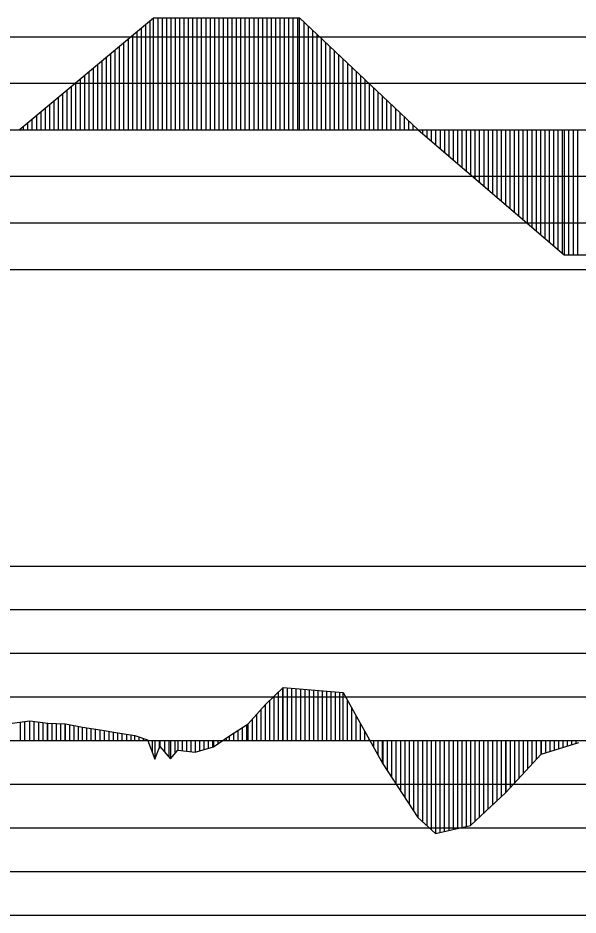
# Model space of a CAD drawing. Extents: x 2 to 10148, y 0 to 380.
# Drawn here: x 9009.6 to 9041.7, y 232 to 283.4 of the extents above; entities that cross this region are included whole.
import ezdxf

# ---------------------------------------------------------------- set-up
doc = ezdxf.new("R2010")
doc.units = 0
for name, color, linetype in [('POSUN_CARA', 7, 'Continuous'), ('POSUN_RASTR', 7, 'Continuous'), ('ZRYCHL_CARA', 7, 'Continuous'), ('ZRYCHL_RASTR', 7, 'Continuous')]:
    doc.layers.add(name, color=color, linetype=linetype)

msp = doc.modelspace()

# ---------------------------------------------------------------- linework, layer by layer
at = {"layer": 'POSUN_CARA'}
for p, q in [((9023.773, 244.06), (9024.791, 245.046)), ((9024.523, 242), (9024.523, 244.786)), ((9024.773, 242), (9024.773, 245.028)), ((9024.791, 245.046), (9028.218, 244.745)), ((9024.791, 242), (9024.791, 245.046)), ((9025.041, 242), (9025.041, 245.024)), ((9025.291, 242), (9025.291, 245.002)), ((9025.541, 242), (9025.541, 244.98)), ((9025.791, 242), (9025.791, 244.958)), ((9026.041, 242), (9026.041, 244.936)), ((9026.291, 242), (9026.291, 244.914)), ((9026.541, 242), (9026.541, 244.892)), ((9026.791, 242), (9026.791, 244.87)), ((9027.041, 242), (9027.041, 244.848)), ((9027.291, 242), (9027.291, 244.826)), ((9027.541, 242), (9027.541, 244.804)), ((9027.791, 242), (9027.791, 244.782)), ((9028.041, 242), (9028.041, 244.76)), ((9028.218, 244.745), (9030.5, 240.671)), ((9028.218, 242), (9028.218, 244.745)), ((9024.023, 242), (9024.023, 244.302)), ((9024.273, 242), (9024.273, 244.544)), ((9028.468, 242), (9028.468, 244.298)), ((9022.782, 242.961), (9023.773, 244.06)), ((9023.532, 242), (9023.532, 243.792)), ((9023.773, 242), (9023.773, 244.06)), ((9028.718, 242), (9028.718, 243.852)), ((9023.032, 242), (9023.032, 243.238)), ((9023.282, 242), (9023.282, 243.515)), ((9028.968, 242), (9028.968, 243.406)), ((9009.27, 243.003), (9010.282, 243.139)), ((9009.746, 242), (9009.742, 243.066)), ((9009.99, 242), (9009.99, 243.1)), ((9010.282, 243.139), (9011.299, 242.987)), ((9010.282, 242), (9010.282, 243.139)), ((9010.532, 242), (9010.532, 243.102)), ((9010.782, 242), (9010.782, 243.064)), ((9011.032, 242), (9011.032, 243.027)), ((9011.282, 242), (9011.282, 242.989)), ((9011.299, 242.987), (9012.319, 242.965)), ((9011.299, 242), (9011.299, 242.987)), ((9011.549, 242), (9011.549, 242.981)), ((9011.799, 242), (9011.799, 242.976)), ((9012.049, 242), (9012.049, 242.971)), ((9012.299, 242), (9012.299, 242.965)), ((9012.319, 242.965), (9013.297, 242.761)), ((9012.319, 242), (9012.319, 242.965)), ((9012.569, 242), (9012.569, 242.913)), ((9012.819, 242), (9012.819, 242.86)), ((9013.069, 242), (9013.069, 242.808)), ((9013.297, 242.761), (9014.312, 242.608)), ((9013.297, 242), (9013.297, 242.761)), ((9013.547, 242), (9013.547, 242.723)), ((9013.797, 242), (9013.797, 242.686)), ((9014.047, 242), (9014.047, 242.648)), ((9021.71, 242.266), (9022.782, 242.961)), ((9022.46, 242), (9022.46, 242.753)), ((9022.71, 242), (9022.71, 242.915)), ((9022.782, 242), (9022.782, 242.961)), ((9029.218, 242), (9029.218, 242.959)), ((9014.297, 242), (9014.297, 242.611)), ((9014.312, 242.608), (9015.324, 242.441)), ((9014.312, 242), (9014.312, 242.608)), ((9014.562, 242), (9014.562, 242.567)), ((9014.812, 242), (9014.812, 242.526)), ((9015.062, 242), (9015.062, 242.484)), ((9015.312, 242), (9015.312, 242.443)), ((9015.324, 242.441), (9016.291, 242.291)), ((9015.324, 242), (9015.324, 242.441)), ((9015.574, 242), (9015.574, 242.402)), ((9015.824, 242), (9015.824, 242.363)), ((9016.074, 242), (9016.074, 242.325)), ((9016.291, 242.291), (9017.025, 242.05)), ((9016.291, 242), (9016.291, 242.291)), ((9016.541, 242), (9016.541, 242.209)), ((9020.795, 241.635), (9021.71, 242.266)), ((9021.545, 242), (9021.545, 242.152)), ((9021.71, 242), (9021.71, 242.266)), ((9021.96, 242), (9021.96, 242.428)), ((9022.21, 242), (9022.21, 242.59)), ((9029.468, 242), (9029.468, 242.513)), ((9016.791, 242), (9016.791, 242.126)), ((9017.025, 242.05), (9017.44, 240.941)), ((9017.025, 242), (9017.025, 242.05)), ((9017.275, 242), (9017.275, 241.381)), ((9017.44, 242), (9017.44, 240.941)), ((9017.44, 240.941), (9017.732, 241.655)), ((9017.69, 242), (9017.69, 241.552)), ((9017.732, 242), (9017.732, 241.655)), ((9017.732, 241.655), (9018.339, 240.953)), ((9017.982, 242), (9017.982, 241.366)), ((9018.232, 242), (9018.232, 241.077)), ((9018.339, 242), (9018.339, 240.953)), ((9018.589, 242), (9018.589, 241.252)), ((9018.746, 242), (9018.746, 241.44)), ((9018.996, 242), (9018.996, 241.413)), ((9019.246, 242), (9019.246, 241.386)), ((9019.496, 242), (9019.496, 241.359)), ((9019.738, 242), (9019.738, 241.333)), ((9019.738, 241.333), (9020.795, 241.635)), ((9019.988, 242), (9019.988, 241.405)), ((9020.238, 242), (9020.238, 241.476)), ((9020.488, 242), (9020.488, 241.548)), ((9020.738, 242), (9020.738, 241.619)), ((9020.795, 242), (9020.795, 241.635)), ((9021.045, 242), (9021.045, 241.808)), ((9021.295, 242), (9021.295, 241.98)), ((9029.718, 242), (9029.718, 242.067)), ((9029.968, 242), (9029.968, 241.621)), ((9030.218, 242), (9030.218, 241.174)), ((9030.468, 242), (9030.468, 240.728)), ((9030.5, 242), (9030.5, 240.671)), ((9030.75, 242), (9030.75, 240.289)), ((9031, 242), (9031, 239.907)), ((9031.25, 242), (9031.25, 239.525)), ((9031.5, 242), (9031.5, 239.142)), ((9031.75, 242), (9031.75, 238.76)), ((9032, 242), (9032, 238.378)), ((9032.25, 242), (9032.25, 237.996)), ((9032.5, 242), (9032.5, 237.614)), ((9032.511, 242), (9032.511, 237.596)), ((9032.761, 242), (9032.761, 237.366)), ((9033.011, 242), (9033.011, 237.136)), ((9033.261, 242), (9033.261, 236.906)), ((9033.511, 242), (9033.511, 236.675)), ((9033.519, 242), (9033.519, 236.668)), ((9033.769, 242), (9033.769, 236.725)), ((9034.019, 242), (9034.019, 236.783)), ((9034.269, 242), (9034.269, 236.841)), ((9034.519, 242), (9034.519, 236.899)), ((9034.769, 242), (9034.769, 236.956)), ((9035.019, 242), (9035.019, 237.014)), ((9035.269, 242), (9035.269, 237.072)), ((9035.519, 242), (9035.519, 237.13)), ((9035.521, 242), (9035.521, 237.13)), ((9035.771, 242), (9035.771, 237.364)), ((9036.021, 242), (9036.021, 237.598)), ((9036.271, 242), (9036.271, 237.832)), ((9036.521, 242), (9036.521, 238.066)), ((9036.771, 242), (9036.771, 238.3)), ((9037.021, 242), (9037.021, 238.534)), ((9037.271, 242), (9037.271, 238.768)), ((9037.521, 242), (9037.521, 239.002)), ((9037.54, 242), (9037.54, 239.02)), ((9037.79, 242), (9037.79, 239.292)), ((9038.04, 242), (9038.04, 239.563)), ((9038.29, 242), (9038.29, 239.835)), ((9038.54, 242), (9038.54, 240.107)), ((9038.79, 242), (9038.79, 240.379)), ((9039.04, 242), (9039.04, 240.65)), ((9039.29, 242), (9039.29, 240.922)), ((9039.54, 242), (9039.54, 241.194)), ((9039.559, 242), (9039.559, 241.214)), ((9039.559, 241.214), (9041.719, 241.883)), ((9039.809, 242), (9039.809, 241.292)), ((9040.059, 242), (9040.059, 241.369)), ((9040.309, 242), (9040.309, 241.446)), ((9040.559, 242), (9040.559, 241.524)), ((9040.809, 242), (9040.809, 241.601)), ((9041.059, 242), (9041.059, 241.678)), ((9041.309, 242), (9041.309, 241.756)), ((9041.559, 242), (9041.559, 241.833)), ((9018.339, 240.953), (9018.746, 241.44)), ((9018.746, 241.44), (9019.738, 241.333)), ((9037.54, 239.02), (9039.559, 241.214)), ((9030.5, 240.671), (9032.511, 237.596)), ((9035.521, 237.13), (9037.54, 239.02)), ((9032.511, 237.596), (9033.519, 236.668)), ((9033.519, 236.668), (9035.521, 237.13))]:
    msp.add_line(p, q, dxfattribs=at)
at = {"layer": 'POSUN_RASTR'}
for p, q in [((8932, 252), (9128, 252)), ((8932, 249.5), (9128, 249.5)), ((8932, 247), (9128, 247)), ((8932, 244.5), (9128, 244.5)), ((8072.18, 242), (9138.147, 242)), ((8932, 239.5), (9128, 239.5)), ((8932, 237), (9128, 237)), ((8932, 234.5), (9128, 234.5)), ((8932, 232), (9128, 232))]:
    msp.add_line(p, q, dxfattribs=at)
at = {"layer": 'ZRYCHL_CARA'}
for p, q in [((9009.669, 277), (9017.369, 283.407)), ((9017.369, 277), (9017.369, 283.407)), ((9017.369, 283.407), (9025.733, 283.407)), ((9017.619, 277), (9017.619, 283.407)), ((9017.869, 277), (9017.869, 283.407)), ((9018.119, 277), (9018.119, 283.407)), ((9018.369, 277), (9018.369, 283.407)), ((9018.619, 277), (9018.619, 283.407)), ((9018.869, 277), (9018.869, 283.407)), ((9019.119, 277), (9019.119, 283.407)), ((9019.369, 277), (9019.369, 283.407)), ((9019.619, 277), (9019.619, 283.407)), ((9019.869, 277), (9019.869, 283.407)), ((9020.119, 277), (9020.119, 283.407)), ((9020.369, 277), (9020.369, 283.407)), ((9020.619, 277), (9020.619, 283.407)), ((9020.869, 277), (9020.869, 283.407)), ((9021.119, 277), (9021.119, 283.407)), ((9021.369, 277), (9021.369, 283.407)), ((9021.619, 277), (9021.619, 283.407)), ((9021.869, 277), (9021.869, 283.407)), ((9022.119, 277), (9022.119, 283.407)), ((9022.369, 277), (9022.369, 283.407)), ((9022.619, 277), (9022.619, 283.407)), ((9022.869, 277), (9022.869, 283.407)), ((9023.119, 277), (9023.119, 283.407)), ((9023.369, 277), (9023.369, 283.407)), ((9023.619, 277), (9023.619, 283.407)), ((9023.869, 277), (9023.869, 283.407)), ((9024.119, 277), (9024.119, 283.407)), ((9024.369, 277), (9024.369, 283.407)), ((9024.619, 277), (9024.619, 283.407)), ((9024.869, 277), (9024.869, 283.407)), ((9025.119, 277), (9025.119, 283.407)), ((9025.369, 277), (9025.369, 283.407)), ((9025.619, 277), (9025.619, 283.407)), ((9025.733, 277), (9025.733, 283.407)), ((9025.733, 283.407), (9032.524, 277)), ((9016.669, 277), (9016.669, 282.825)), ((9016.919, 277), (9016.919, 283.033)), ((9017.169, 277), (9017.169, 283.241)), ((9025.983, 277), (9025.983, 283.172)), ((9026.233, 277), (9026.233, 282.936)), ((9016.169, 277), (9016.169, 282.409)), ((9016.419, 277), (9016.419, 282.617)), ((9026.483, 277), (9026.483, 282.7)), ((9026.733, 277), (9026.733, 282.464)), ((9026.983, 277), (9026.983, 282.228)), ((9015.419, 277), (9015.419, 281.785)), ((9015.669, 277), (9015.669, 281.993)), ((9015.919, 277), (9015.919, 282.201)), ((9027.233, 277), (9027.233, 281.992)), ((9027.483, 277), (9027.483, 281.756)), ((9014.919, 277), (9014.919, 281.369)), ((9015.169, 277), (9015.169, 281.577)), ((9027.733, 277), (9027.733, 281.52)), ((9027.983, 277), (9027.983, 281.285)), ((9014.169, 277), (9014.169, 280.745)), ((9014.419, 277), (9014.419, 280.953)), ((9014.669, 277), (9014.669, 281.161)), ((9028.233, 277), (9028.233, 281.049)), ((9028.483, 277), (9028.483, 280.813)), ((9013.669, 277), (9013.669, 280.329)), ((9013.919, 277), (9013.919, 280.537)), ((9028.733, 277), (9028.733, 280.577)), ((9028.983, 277), (9028.983, 280.341)), ((9012.919, 277), (9012.919, 279.704)), ((9013.169, 277), (9013.169, 279.912)), ((9013.419, 277), (9013.419, 280.12)), ((9029.233, 277), (9029.233, 280.105)), ((9029.483, 277), (9029.483, 279.869)), ((9012.419, 277), (9012.419, 279.288)), ((9012.669, 277), (9012.669, 279.496)), ((9029.733, 277), (9029.733, 279.633)), ((9029.983, 277), (9029.983, 279.398)), ((9030.233, 277), (9030.233, 279.162)), ((9011.669, 277), (9011.669, 278.664)), ((9011.919, 277), (9011.919, 278.872)), ((9012.169, 277), (9012.169, 279.08)), ((9030.483, 277), (9030.483, 278.926)), ((9030.733, 277), (9030.733, 278.69)), ((9011.169, 277), (9011.169, 278.248)), ((9011.419, 277), (9011.419, 278.456)), ((9030.983, 277), (9030.983, 278.454)), ((9031.233, 277), (9031.233, 278.218)), ((9010.419, 277), (9010.419, 277.624)), ((9010.669, 277), (9010.669, 277.832)), ((9010.919, 277), (9010.919, 278.04)), ((9031.483, 277), (9031.483, 277.982)), ((9031.733, 277), (9031.733, 277.746)), ((9009.919, 277), (9009.919, 277.208)), ((9010.169, 277), (9010.169, 277.416)), ((9031.983, 277), (9031.983, 277.511)), ((9032.233, 277), (9032.233, 277.275)), ((8072.18, 277), (9138.147, 277)), ((9032.483, 277), (9032.483, 277.039)), ((9032.524, 277), (9040.892, 269.833)), ((9032.774, 277), (9032.774, 276.786)), ((9033.024, 277), (9033.024, 276.572)), ((9033.274, 277), (9033.274, 276.358)), ((9033.524, 277), (9033.524, 276.143)), ((9033.774, 277), (9033.774, 275.929)), ((9034.024, 277), (9034.024, 275.715)), ((9034.274, 277), (9034.274, 275.501)), ((9034.524, 277), (9034.524, 275.287)), ((9034.774, 277), (9034.774, 275.073)), ((9035.024, 277), (9035.024, 274.859)), ((9035.274, 277), (9035.274, 274.645)), ((9035.524, 277), (9035.524, 274.43)), ((9035.774, 277), (9035.774, 274.216)), ((9036.024, 277), (9036.024, 274.002)), ((9036.274, 277), (9036.274, 273.788)), ((9036.524, 277), (9036.524, 273.574)), ((9036.774, 277), (9036.774, 273.36)), ((9037.024, 277), (9037.024, 273.146)), ((9037.274, 277), (9037.274, 272.932)), ((9037.524, 277), (9037.524, 272.717)), ((9037.774, 277), (9037.774, 272.503)), ((9038.024, 277), (9038.024, 272.289)), ((9038.274, 277), (9038.274, 272.075)), ((9038.524, 277), (9038.524, 271.861)), ((9038.774, 277), (9038.774, 271.647)), ((9039.024, 277), (9039.024, 271.433)), ((9039.274, 277), (9039.274, 271.218)), ((9039.524, 277), (9039.524, 271.004)), ((9039.774, 277), (9039.774, 270.79)), ((9040.024, 277), (9040.024, 270.576)), ((9040.274, 277), (9040.274, 270.362)), ((9040.524, 277), (9040.524, 270.148)), ((9040.774, 277), (9040.774, 269.934)), ((9040.892, 277), (9040.892, 269.833)), ((9041.142, 277), (9041.142, 269.833)), ((9041.392, 277), (9041.392, 269.833)), ((9041.642, 277), (9041.642, 269.833)), ((9040.892, 269.833), (9059.964, 269.833))]:
    msp.add_line(p, q, dxfattribs=at)
at = {"layer": 'ZRYCHL_RASTR'}
for p, q in [((8932, 282.333), (9128, 282.333)), ((8932, 279.667), (9128, 279.667)), ((8932, 274.333), (9128, 274.333)), ((8932, 271.667), (9128, 271.667)), ((8932, 269), (9128, 269))]:
    msp.add_line(p, q, dxfattribs=at)

doc.saveas('drawing.dxf')
